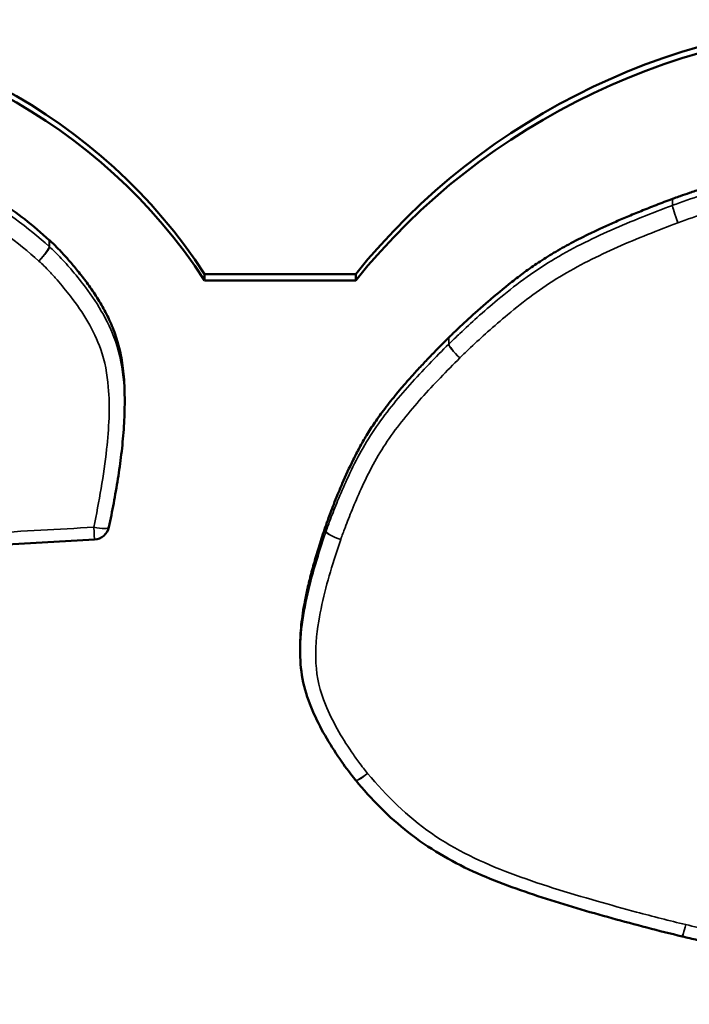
# Model space of a CAD drawing. Header units: inches. Extents: x 0.2 to 58.8, y 1.7 to 68.8.
# Tile 272 of 283: x 48.032 to 48.248, y 62.425 to 62.742. Entities that reach past the tile are written whole.
import ezdxf

# ---------------------------------------------------------------- set-up
doc = ezdxf.new("R2010")
doc.units = ezdxf.units.IN
doc.header["$MEASUREMENT"] = 0
doc.layers.add('Visible (ANSI)', color=7, linetype='Continuous', lineweight=50)
doc.layers.add('Visible Narrow (ANSI)', color=7, linetype='Continuous', lineweight=35)

msp = doc.modelspace()

# ---------------------------------------------------------------- linework, layer by layer
at = {"layer": 'Visible (ANSI)'}
for p, q in [((48.14032095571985, 62.66048395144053), (48.09163845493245, 62.66048395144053)), ((48.09163845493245, 62.65840483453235), (48.09163845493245, 62.66048395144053)), ((48.09163845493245, 62.65840483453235), (48.14032095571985, 62.65840483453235)), ((48.14032095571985, 62.65840483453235), (48.14032095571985, 62.66048395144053)), ((48.06587432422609, 62.62063905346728), (48.06587432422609, 62.6185599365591)), ((48.05618442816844, 62.57495486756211), (47.94060262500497, 62.56844073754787)), ((48.12244209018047, 62.54079135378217), (48.12244209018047, 62.53871223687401))]:
    msp.add_line(p, q, dxfattribs=at)
for centre, radius, start, end in [((48.05590307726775, 62.5799469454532), 0.0049999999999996, 273.225747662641, 348.1968567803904), ((48.1441215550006, 62.50060108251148), 0.0050000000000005, 219.4970291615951, 220.6536999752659), ((48.24669826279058, 62.45189531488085), 0.0050000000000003, 256.5028188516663, 256.7819713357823)]:
    msp.add_arc(centre, radius, start, end, dxfattribs=at)
for centre, major_axis, start_param, end_param in [((47.93909814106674, 62.56547640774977), (-0.1808391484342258, -1.42e-14), 3.70859693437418, 4.712388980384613), ((48.31283652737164, 62.52778055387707), (-0.2194708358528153, 1e-16), 4.712388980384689, 5.616785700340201), ((47.93909814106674, 62.5633972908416), (0.1808391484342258, 6e-16), 0.5670042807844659, 1.570796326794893), ((48.31283652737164, 62.52570143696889), (0.2194708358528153, -2.7e-14), 1.570796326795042, 2.475193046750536)]:
    msp.add_ellipse(centre, major_axis=major_axis, ratio=0.9781476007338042, start_param=start_param, end_param=end_param, dxfattribs=at)
for points, knots in [([(47.81878310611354, 62.6847070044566), (47.81900118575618, 62.68478749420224), (47.81983883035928, 62.68509665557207), (47.82165262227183, 62.68574512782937), (47.82452814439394, 62.6867460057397), (47.83004559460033, 62.68859590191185), (47.83848170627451, 62.69123072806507), (47.8499729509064, 62.69439875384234), (47.86073409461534, 62.69673373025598), (47.87041916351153, 62.69822153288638), (47.87899768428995, 62.69920319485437), (47.88887167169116, 62.69998571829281), (47.90031984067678, 62.70055975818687), (47.91362184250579, 62.70090079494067), (47.92354082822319, 62.70099107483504), (47.9301799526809, 62.70096667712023), (47.93343075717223, 62.70093138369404), (47.93848503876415, 62.70084195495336), (47.94497910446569, 62.70066680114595), (47.9525493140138, 62.70037971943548), (47.96375258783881, 62.69979866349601), (47.97794684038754, 62.69870813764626), (47.99198832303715, 62.69677832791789), (48.00271016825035, 62.69415236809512), (48.01054880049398, 62.69151730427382), (48.01832872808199, 62.68805351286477), (48.02611064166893, 62.68360743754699), (48.0339899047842, 62.67809583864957), (48.03898463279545, 62.67373211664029), (48.04158731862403, 62.67145656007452)], [0, 0, 0, 0, 0.0017761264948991, 0.0068221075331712, 0.0147150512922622, 0.0250332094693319, 0.051265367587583, 0.0821848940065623, 0.1159836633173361, 0.135179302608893, 0.1568684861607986, 0.1817823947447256, 0.2106522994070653, 0.2442070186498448, 0.2831721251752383, 0.2862323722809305, 0.2947974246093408, 0.307944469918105, 0.3247519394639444, 0.3443000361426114, 0.3656715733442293, 0.4102356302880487, 0.4527880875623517, 0.473504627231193, 0.4943682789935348, 0.515861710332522, 0.5385272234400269, 0.5629438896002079, 0.5895280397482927, 0.5895280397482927, 0.5895280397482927, 0.5895280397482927]), ([(48.24240837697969, 62.6847070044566), (48.24262643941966, 62.68478749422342), (48.24346401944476, 62.68509665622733), (48.24527767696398, 62.68574512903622), (48.2481529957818, 62.68674600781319), (48.25367009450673, 62.68859590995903), (48.26210574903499, 62.69123074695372), (48.27359652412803, 62.69439878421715), (48.28435739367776, 62.69673374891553), (48.2940423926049, 62.69822154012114), (48.3026210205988, 62.69920320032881), (48.31249525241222, 62.69998572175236), (48.32394382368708, 62.70055976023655), (48.33724640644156, 62.70090079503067), (48.34716582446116, 62.70099107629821), (48.35380514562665, 62.70096667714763), (48.3570558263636, 62.70093138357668), (48.36210992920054, 62.70084195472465), (48.3686037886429, 62.70066680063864), (48.37617379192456, 62.70037971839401), (48.38737687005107, 62.69979865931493), (48.40157105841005, 62.69870811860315), (48.41561259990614, 62.69677831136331), (48.42633464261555, 62.6941523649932), (48.43417348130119, 62.69151730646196), (48.44195361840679, 62.68805352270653), (48.44973571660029, 62.68360745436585), (48.45761511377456, 62.6780958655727), (48.46260988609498, 62.67373212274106), (48.46521258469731, 62.67145656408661)], [0, 0, 0, 0, 0.0017760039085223, 0.0068216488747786, 0.0147140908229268, 0.0250316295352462, 0.0512623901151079, 0.0821806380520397, 0.1159786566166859, 0.1351742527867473, 0.1568636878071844, 0.1817781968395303, 0.2106491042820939, 0.2442052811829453, 0.2831723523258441, 0.2862324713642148, 0.2947971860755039, 0.3079437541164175, 0.3247506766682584, 0.3442982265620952, 0.3656692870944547, 0.410232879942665, 0.4527857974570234, 0.4735027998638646, 0.4943669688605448, 0.5158608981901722, 0.5385268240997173, 0.5629437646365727, 0.5895279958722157, 0.5895279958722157, 0.5895279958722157, 0.5895279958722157]), ([(48.17033017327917, 62.64002298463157), (48.17036366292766, 62.64005612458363), (48.17050377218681, 62.64019474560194), (48.17081735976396, 62.64050220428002), (48.17133303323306, 62.64100427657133), (48.1723808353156, 62.6420151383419), (48.17409550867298, 62.64364402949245), (48.17658748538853, 62.64596014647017), (48.17958382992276, 62.64867414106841), (48.18426261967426, 62.65278266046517), (48.18933537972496, 62.6569948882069), (48.19479761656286, 62.66115801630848), (48.19927927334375, 62.66428897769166), (48.20425324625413, 62.66742151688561), (48.20990207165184, 62.67060660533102), (48.21514364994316, 62.67325786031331), (48.21980445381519, 62.67544982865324), (48.22369224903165, 62.6771923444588), (48.22788549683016, 62.67898866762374), (48.23240768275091, 62.68084423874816), (48.2372682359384, 62.68276533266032), (48.24063613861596, 62.68403761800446), (48.24237261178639, 62.68469349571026)], [3.33042715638e-05, 3.33042715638e-05, 3.33042715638e-05, 3.33042715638e-05, 0.0003963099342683, 0.0015518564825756, 0.0034165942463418, 0.0059405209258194, 0.0127661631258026, 0.021629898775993, 0.0321340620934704, 0.0438826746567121, 0.0695406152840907, 0.0828170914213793, 0.0966386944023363, 0.1114918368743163, 0.1278771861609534, 0.1463035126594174, 0.1564422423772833, 0.167282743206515, 0.1788886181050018, 0.1913232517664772, 0.2046497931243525, 0.2188337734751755, 0.2188337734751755, 0.2188337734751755, 0.2188337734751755]), ([(48.04158731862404, 62.67145656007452), (48.04160459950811, 62.67144145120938), (48.04162177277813, 62.67142622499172), (48.04165590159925, 62.67139554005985), (48.04167285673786, 62.67138008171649), (48.04168970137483, 62.67136450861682)], [0, 0, 0, 0, 0.0001766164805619, 0.0001766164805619, 0.0003532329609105, 0.0003532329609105, 0.0003532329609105, 0.0003532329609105]), ([(48.04168970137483, 62.67136450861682), (48.04171362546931, 62.67134239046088), (48.04185677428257, 62.67120983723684), (48.04244492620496, 62.67065265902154), (48.04367910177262, 62.66944052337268), (48.04562365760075, 62.66742859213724), (48.04806858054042, 62.66473807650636), (48.05084295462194, 62.66144996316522), (48.05377670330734, 62.6576453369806), (48.05669959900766, 62.65340411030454), (48.0594545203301, 62.64878956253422), (48.06191553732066, 62.64375858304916), (48.0638950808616, 62.63811348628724), (48.06500179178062, 62.63288313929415), (48.06557219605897, 62.62822950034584), (48.065824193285, 62.62446355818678), (48.06587432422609, 62.62189775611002), (48.06587432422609, 62.62063905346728)], [0.0001790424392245, 0.0001790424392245, 0.0001790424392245, 0.0001790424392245, 0.0004298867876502, 0.0016810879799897, 0.0064179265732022, 0.0137556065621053, 0.0232469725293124, 0.0344554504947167, 0.0469591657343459, 0.0603571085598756, 0.0742785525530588, 0.0885543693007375, 0.103734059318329, 0.1206520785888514, 0.1300520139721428, 0.1402333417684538, 0.1500380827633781, 0.1500380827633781, 0.1500380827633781, 0.1500380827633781]), ([(48.13077829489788, 62.57964236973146), (48.13079019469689, 62.57967685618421), (48.13084310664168, 62.57983011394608), (48.13105481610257, 62.58043363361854), (48.13150961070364, 62.58170066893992), (48.13226950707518, 62.58375073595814), (48.13329399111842, 62.58641520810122), (48.13455735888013, 62.58956603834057), (48.13658907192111, 62.59439304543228), (48.13889918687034, 62.59944369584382), (48.14154923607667, 62.60459847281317), (48.14385247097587, 62.60861884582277), (48.1465607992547, 62.61282399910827), (48.14980183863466, 62.61732011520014), (48.15294064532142, 62.6212594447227), (48.15580535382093, 62.62463906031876), (48.15823541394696, 62.62739643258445), (48.16089340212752, 62.63030821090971), (48.16379619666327, 62.63338716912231), (48.16695379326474, 62.63664666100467), (48.16916743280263, 62.63886035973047), (48.17031180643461, 62.64000471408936)], [5.13284714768e-05, 5.13284714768e-05, 5.13284714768e-05, 5.13284714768e-05, 0.0003348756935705, 0.00131148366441, 0.0050219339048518, 0.0107959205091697, 0.0182989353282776, 0.0271977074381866, 0.037160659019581, 0.0589640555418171, 0.0702804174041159, 0.0820993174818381, 0.0948513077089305, 0.1089805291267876, 0.1249385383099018, 0.1337454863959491, 0.1431794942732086, 0.1532969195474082, 0.1641539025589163, 0.1758063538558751, 0.1882767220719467, 0.1882767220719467, 0.1882767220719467, 0.1882767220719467]), ([(48.17031180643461, 62.64000471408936), (48.1703148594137, 62.64000776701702), (48.17031791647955, 62.64001081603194), (48.17032403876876, 62.64001690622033), (48.17032710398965, 62.64001994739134), (48.17033017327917, 62.64002298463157)], [0, 0, 0, 0, 3.32690853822e-05, 3.32690853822e-05, 6.65381711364e-05, 6.65381711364e-05, 6.65381711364e-05, 6.65381711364e-05]), ([(48.06587432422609, 62.61855993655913), (48.06587432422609, 62.61582180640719), (48.06575991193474, 62.61310759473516), (48.06537809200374, 62.60771763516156), (48.06511011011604, 62.6050424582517), (48.06446838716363, 62.59973452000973), (48.06409445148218, 62.59710423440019), (48.06326854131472, 62.59187318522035), (48.06281840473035, 62.58927437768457), (48.06185433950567, 62.58408236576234), (48.06133296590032, 62.58148730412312), (48.0607973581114, 62.57892419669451)], [0.1391710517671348, 0.1391710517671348, 0.1391710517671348, 0.1391710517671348, 0.1593854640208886, 0.1593854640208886, 0.1795998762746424, 0.1795998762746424, 0.1998142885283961, 0.1998142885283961, 0.2200287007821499, 0.2200287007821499, 0.2402431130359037, 0.2402431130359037, 0.2402431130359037, 0.2402431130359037]), ([(48.12244209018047, 62.54079135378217), (48.12244209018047, 62.54155514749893), (48.12248173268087, 62.5434728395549), (48.12269542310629, 62.54663275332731), (48.12313469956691, 62.55036545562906), (48.12379185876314, 62.55438982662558), (48.12468009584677, 62.55873173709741), (48.1258120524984, 62.56341728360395), (48.12720310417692, 62.56847170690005), (48.12885541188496, 62.57391769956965), (48.13011227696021, 62.5776600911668), (48.13076555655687, 62.57960495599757)], [0.1184239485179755, 0.1184239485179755, 0.1184239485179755, 0.1184239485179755, 0.1243734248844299, 0.1333608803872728, 0.1430838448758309, 0.1536336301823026, 0.1651000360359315, 0.1775711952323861, 0.1911335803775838, 0.2058721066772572, 0.2218192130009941, 0.2218192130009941, 0.2218192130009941, 0.2218192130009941]), ([(48.13076555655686, 62.57960495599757), (48.13076765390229, 62.57961119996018), (48.13076976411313, 62.57961743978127), (48.13077401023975, 62.57962991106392), (48.13077614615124, 62.57963614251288), (48.13077829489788, 62.57964236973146)], [0, 0, 0, 0, 5.12001483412e-05, 5.12001483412e-05, 0.0001024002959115, 0.0001024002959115, 0.0001024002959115, 0.0001024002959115]), ([(48.14026326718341, 62.49742089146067), (48.13868916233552, 62.49933063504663), (48.13721521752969, 62.50134753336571), (48.13412177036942, 62.50577157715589), (48.13251355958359, 62.50825671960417), (48.12950044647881, 62.51338903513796), (48.12809915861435, 62.51602175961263), (48.1255887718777, 62.52158410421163), (48.124467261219, 62.52457842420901), (48.12294734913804, 62.53080872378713), (48.12255931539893, 62.53399431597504), (48.12244984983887, 62.53763717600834), (48.12244209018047, 62.5381755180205), (48.12244209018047, 62.53871223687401)], [0.000125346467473, 0.000125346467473, 0.000125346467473, 0.000125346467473, 0.0181768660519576, 0.0181768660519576, 0.0400317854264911, 0.0400317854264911, 0.0618867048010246, 0.0618867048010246, 0.0837416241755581, 0.0837416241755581, 0.1055965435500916, 0.1055965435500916, 0.1093999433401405, 0.1093999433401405, 0.1093999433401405, 0.1093999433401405]), ([(48.24553127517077, 62.44703340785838), (48.23798935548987, 62.44884367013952), (48.23039085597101, 62.45084364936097), (48.21535493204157, 62.45500139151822), (48.2078605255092, 62.45718811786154), (48.192936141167, 62.46202107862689), (48.18545238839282, 62.46464877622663), (48.17449647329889, 62.46968516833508), (48.17089934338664, 62.47154947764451), (48.1639363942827, 62.47571466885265), (48.16057033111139, 62.47801978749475), (48.15419068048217, 62.483015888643), (48.15116857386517, 62.48568143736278), (48.14543540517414, 62.49140342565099), (48.14282385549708, 62.4944374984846), (48.14032824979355, 62.49734365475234)], [3.15428320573e-05, 3.15428320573e-05, 3.15428320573e-05, 3.15428320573e-05, 0.0591483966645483, 0.0591483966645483, 0.1182652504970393, 0.1182652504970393, 0.1773821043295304, 0.1773821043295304, 0.2069405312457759, 0.2069405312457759, 0.2364989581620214, 0.2364989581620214, 0.2660573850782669, 0.2660573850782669, 0.2956158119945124, 0.2956158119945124, 0.2956158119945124, 0.2956158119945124]), ([(48.30415017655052, 62.42303627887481), (48.30255113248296, 62.42498721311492), (48.30083039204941, 62.4265137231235), (48.29568996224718, 62.43063329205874), (48.29222192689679, 62.43275217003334), (48.28464898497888, 62.43621579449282), (48.2805355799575, 62.43764681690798), (48.27214243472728, 62.44027741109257), (48.26785236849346, 62.44146951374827), (48.25921495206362, 62.44374127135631), (48.25486356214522, 62.44482003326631), (48.24885635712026, 62.44625231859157), (48.24720839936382, 62.44663942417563), (48.24555497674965, 62.44702777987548)], [0.0001750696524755, 0.0001750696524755, 0.0001750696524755, 0.0001750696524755, 0.0216863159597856, 0.0216863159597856, 0.0561549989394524, 0.0561549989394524, 0.0906236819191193, 0.0906236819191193, 0.1250923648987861, 0.1250923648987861, 0.1595610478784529, 0.1595610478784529, 0.1725184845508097, 0.1725184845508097, 0.1725184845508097, 0.1725184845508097])]:
    msp.add_open_spline(points, degree=3, knots=knots, dxfattribs=at)
msp.add_open_spline([(48.24237261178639, 62.68469349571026), (48.24237857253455, 62.68469574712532), (48.24239050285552, 62.68470022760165), (48.24240245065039, 62.68470466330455), (48.2424084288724, 62.68470686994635)], degree=3, dxfattribs=at)
at = {"layer": 'Visible Narrow (ANSI)'}
for centre, major_axis, ratio, start_param, end_param in [((48.24419160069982, 62.67805872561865), (-0.0049999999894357, 1e-16), 0.9781476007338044, 5.073224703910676, 5.080894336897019), ((48.24419160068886, 62.67805872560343), (-0.0017667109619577, 0.004677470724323), 0.0748942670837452, 0.195747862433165, 1.76654418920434), ((48.24419160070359, 62.678058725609), (-0.0017313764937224, 0.0046906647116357), 0.0734045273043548, 0.1963072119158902, 1.767103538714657), ((48.03825519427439, 62.66573104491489), (0.0032910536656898, 0.0037641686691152), 0.1385575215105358, 4.555219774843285, 6.126016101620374), ((48.0382551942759, 62.66573104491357), (0.0033942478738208, 0.0036713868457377), 0.1428148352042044, 4.559124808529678, 6.129921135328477), ((48.0382551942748, 62.66573104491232), (-0.0050000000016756, -4e-16), 0.9781476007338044, 3.955172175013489, 3.982985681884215), ((48.17388614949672, 62.63450570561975), (-0.0049999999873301, 1e-16), 0.9781476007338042, 5.503585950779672, 5.50882517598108), ((48.17388614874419, 62.6345057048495), (-0.0035355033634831, 0.0035355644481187), 0.1486295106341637, 0.1475518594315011, 1.718348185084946), ((48.17388614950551, 62.63450570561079), (-0.0035169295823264, 0.0035540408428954), 0.1478660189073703, 0.1483286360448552, 1.719124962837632), ((48.05590307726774, 62.5799469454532), (0.0048942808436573, -0.0010227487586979), 0.2036999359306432, 4.754930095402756, 6.283185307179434), ((48.05590307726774, 62.5799469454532), (0.0002813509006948, -0.0049920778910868), 0.0119597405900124, 4.921491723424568, 6.283185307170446), ((48.13551573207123, 62.57599922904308), (-0.0050000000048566, 1e-16), 0.9781476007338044, 5.957674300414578, 5.965737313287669), ((48.13551573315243, 62.57599923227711), (-0.0047397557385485, 0.0015920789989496), 0.1975234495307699, 0.0662508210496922, 1.637047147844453), ((48.13551573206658, 62.57599922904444), (-0.0047265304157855, 0.0016309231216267), 0.1969930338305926, 0.0678696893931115, 1.638666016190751), ((48.14412155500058, 62.50060108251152), (-0.0038582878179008, -0.0031801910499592), 0.1618580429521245, 0, 1.438168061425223), ((48.14412155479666, 62.50060108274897), (-0.0037933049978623, -0.0032574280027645), 0.1592016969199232, 0, 1.434927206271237), ((48.24669826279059, 62.45189531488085), (-0.0011669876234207, -0.0048619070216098), 0.0495492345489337, 0, 1.367223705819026), ((48.24669826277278, 62.45189531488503), (-0.0011432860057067, -0.0048675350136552), 0.0485452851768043, 1.502994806e-07, 1.366984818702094)]:
    msp.add_ellipse(centre, major_axis=major_axis, ratio=ratio, start_param=start_param, end_param=end_param, dxfattribs=at)
for points, knots in [([(48.04158731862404, 62.66937744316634), (48.03468871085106, 62.67540897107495), (48.02685244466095, 62.68150850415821), (48.00917428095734, 62.69043487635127), (47.99939050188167, 62.69324220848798), (47.97055670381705, 62.69811102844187), (47.95175865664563, 62.69859856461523), (47.93285054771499, 62.69885547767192), (47.91365947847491, 62.69911623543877), (47.89450641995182, 62.69883512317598), (47.86661235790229, 62.69571514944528), (47.85800330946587, 62.69418583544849), (47.84568918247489, 62.69113902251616), (47.84178255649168, 62.69006135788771), (47.83461479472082, 62.68794388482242), (47.83133486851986, 62.68691944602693), (47.82497684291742, 62.68482913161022), (47.82181228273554, 62.68374590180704), (47.81880111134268, 62.68263453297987)], [-0.5757664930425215, -0.5757664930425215, -0.5757664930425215, -0.5757664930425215, -0.5052885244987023, -0.5052885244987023, -0.433024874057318, -0.433024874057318, -0.2901090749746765, -0.2901090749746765, -0.2901090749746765, -0.1450545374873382, -0.1450545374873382, -0.0807529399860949, -0.0807529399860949, -0.0504092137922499, -0.0504092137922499, -0.0245690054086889, -0.0245690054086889, -4.88546509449e-05, -4.88546509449e-05, -4.88546509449e-05, -4.88546509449e-05]), ([(48.46521258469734, 62.66937744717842), (48.4583138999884, 62.67540901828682), (48.45047746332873, 62.68150856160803), (48.43279922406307, 62.69043473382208), (48.42301558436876, 62.69324201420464), (48.39418191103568, 62.69811094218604), (48.37538384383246, 62.69859855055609), (48.35647572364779, 62.69885547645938), (48.33728466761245, 62.69911624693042), (48.31813167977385, 62.6988351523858), (48.29023706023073, 62.6957154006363), (48.2816273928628, 62.69418605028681), (48.26931286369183, 62.69113903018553), (48.26540641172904, 62.69006136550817), (48.258239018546, 62.68794388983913), (48.25495928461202, 62.68691945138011), (48.24860165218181, 62.68482913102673), (48.24543727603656, 62.68374588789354), (48.24242631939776, 62.68263451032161)], [-0.5757661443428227, -0.5757661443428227, -0.5757661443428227, -0.5757661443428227, -0.5052875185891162, -0.5052875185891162, -0.4330245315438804, -0.4330245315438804, -0.2901087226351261, -0.2901087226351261, -0.2901087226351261, -0.145054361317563, -0.145054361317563, -0.0807484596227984, -0.0807484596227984, -0.0504060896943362, -0.0504060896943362, -0.0245673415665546, -0.0245673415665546, -4.86847841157e-05, -4.86847841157e-05, -4.86847841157e-05, -4.86847841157e-05]), ([(47.82056627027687, 62.67701914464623), (47.82357694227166, 62.67813032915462), (47.82661533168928, 62.67916865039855), (47.83287990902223, 62.68122824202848), (47.83611071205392, 62.68223732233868), (47.84316904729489, 62.68432246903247), (47.84700276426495, 62.68537969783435), (47.85904415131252, 62.68835902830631), (47.86736390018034, 62.68983704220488), (47.89466052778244, 62.69289019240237), (47.91374690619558, 62.69318427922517), (47.93278109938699, 62.69292565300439), (47.95153464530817, 62.69267084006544), (47.97037443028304, 62.6921391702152), (47.99820201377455, 62.68744025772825), (48.00740355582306, 62.68478548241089), (48.0240490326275, 62.67638055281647), (48.03135912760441, 62.67072079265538), (48.03825519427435, 62.66469148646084)], [4.88546322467e-05, 4.88546322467e-05, 4.88546322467e-05, 4.88546322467e-05, 0.0245690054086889, 0.0245690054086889, 0.0504092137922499, 0.0504092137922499, 0.0807529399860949, 0.0807529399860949, 0.1450545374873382, 0.1450545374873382, 0.2901090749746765, 0.2901090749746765, 0.2901090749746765, 0.433024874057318, 0.433024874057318, 0.5052885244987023, 0.5052885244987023, 0.5757664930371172, 0.5757664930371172, 0.5757664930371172, 0.5757664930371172]), ([(48.24419160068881, 62.67701916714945), (48.24720205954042, 62.67813036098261), (48.25024024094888, 62.67916868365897), (48.25650440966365, 62.68122827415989), (48.25973501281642, 62.68223735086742), (48.26679296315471, 62.68432249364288), (48.27062649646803, 62.68537971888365), (48.28266823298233, 62.68835924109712), (48.29098855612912, 62.68983728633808), (48.31828575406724, 62.69289022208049), (48.33737210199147, 62.69318429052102), (48.35640627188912, 62.69292565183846), (48.37515981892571, 62.69267082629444), (48.3939996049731, 62.69213908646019), (48.42182708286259, 62.68744006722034), (48.43102853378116, 62.68478532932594), (48.44767410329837, 62.67638057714), (48.45498432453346, 62.67072083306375), (48.4618804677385, 62.66469148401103)], [4.86847439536e-05, 4.86847439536e-05, 4.86847439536e-05, 4.86847439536e-05, 0.0245673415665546, 0.0245673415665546, 0.0504060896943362, 0.0504060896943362, 0.0807484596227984, 0.0807484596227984, 0.145054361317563, 0.145054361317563, 0.2901087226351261, 0.2901087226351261, 0.2901087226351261, 0.4330245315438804, 0.4330245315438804, 0.5052875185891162, 0.5052875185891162, 0.5757661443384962, 0.5757661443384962, 0.5757661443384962, 0.5757661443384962]), ([(48.24237261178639, 62.68469349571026), (48.24237261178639, 62.68435272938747), (48.24239049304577, 62.684018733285), (48.24239049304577, 62.68349894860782), (48.24239049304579, 62.68331993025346), (48.24239049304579, 62.68314091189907), (48.24239049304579, 62.68296765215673), (48.24239049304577, 62.68279439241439), (48.24239049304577, 62.68262113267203)], [-0.005933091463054, -0.005933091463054, -0.005933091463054, -0.005933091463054, 0.0065560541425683, 0.0065560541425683, 0.0131171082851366, 0.0131171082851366, 0.0131171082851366, 0.0194671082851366, 0.0194671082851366, 0.0194671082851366, 0.0194671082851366]), ([(48.24242631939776, 62.68263451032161), (48.24242631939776, 62.68280777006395), (48.24242631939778, 62.68298102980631), (48.24242631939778, 62.68315428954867), (48.24242631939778, 62.68333330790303), (48.24242631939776, 62.6835123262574), (48.24242631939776, 62.68403211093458), (48.2424084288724, 62.68436637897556), (48.2424084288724, 62.68470686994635)], [-0.0194671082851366, -0.0194671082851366, -0.0194671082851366, -0.0194671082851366, -0.0131171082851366, -0.0131171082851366, -0.0131171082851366, -0.0065560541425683, -0.0065560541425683, 0.005933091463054, 0.005933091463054, 0.005933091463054, 0.005933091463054]), ([(48.24239049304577, 62.68262113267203), (48.23584988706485, 62.6801507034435), (48.22917600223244, 62.67753431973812), (48.21610988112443, 62.67174045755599), (48.20964265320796, 62.66855811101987), (48.20342842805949, 62.66478868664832), (48.19725438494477, 62.66104363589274), (48.19147326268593, 62.65668455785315), (48.18380422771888, 62.6502901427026), (48.18162239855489, 62.64839981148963), (48.17759172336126, 62.64480195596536), (48.175737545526, 62.64310253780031), (48.17271017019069, 62.64025383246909), (48.17147423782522, 62.63907598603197), (48.170330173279, 62.63794386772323)], [-0.2131489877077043, -0.2131489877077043, -0.2131489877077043, -0.2131489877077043, -0.1597253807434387, -0.1597253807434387, -0.1062530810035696, -0.1062530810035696, -0.1062530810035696, -0.0531265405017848, -0.0531265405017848, -0.0314020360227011, -0.0314020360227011, -0.0124301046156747, -0.0124301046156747, -3.31981305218e-05, -3.31981305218e-05, -3.31981305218e-05, -3.31981305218e-05]), ([(48.17388614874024, 62.63346614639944), (48.17502985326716, 62.63459790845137), (48.17619773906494, 62.63570959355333), (48.17917158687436, 62.63850793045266), (48.18099520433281, 62.64017934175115), (48.18495486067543, 62.64371380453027), (48.18709744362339, 62.64556996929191), (48.19459550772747, 62.65182182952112), (48.20013836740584, 62.65599863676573), (48.2060635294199, 62.65959272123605), (48.21202725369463, 62.66321019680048), (48.21830444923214, 62.66630420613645), (48.23111042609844, 62.67198271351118), (48.23765123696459, 62.67454882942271), (48.24419160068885, 62.67701916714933)], [3.3195365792e-05, 3.3195365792e-05, 3.3195365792e-05, 3.3195365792e-05, 0.0124301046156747, 0.0124301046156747, 0.0314020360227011, 0.0314020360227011, 0.0531265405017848, 0.0531265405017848, 0.1062530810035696, 0.1062530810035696, 0.1062530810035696, 0.1597253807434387, 0.1597253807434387, 0.2131489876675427, 0.2131489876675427, 0.2131489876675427, 0.2131489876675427]), ([(48.04158731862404, 62.67145656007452), (48.04158731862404, 62.67119667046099), (48.04158731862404, 62.67093678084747), (48.04158731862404, 62.67041700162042), (48.04158731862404, 62.67015711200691), (48.04158731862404, 62.66989722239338), (48.04158731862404, 62.66972396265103), (48.04158731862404, 62.66955070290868), (48.04158731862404, 62.66937744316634)], [0, 0, 0, 0, 0.009525, 0.009525, 0.01905, 0.01905, 0.01905, 0.0254, 0.0254, 0.0254, 0.0254]), ([(48.04168970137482, 62.66928539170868), (48.04168970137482, 62.66945865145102), (48.04168970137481, 62.66963191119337), (48.04168970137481, 62.66980517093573), (48.04168970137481, 62.67006506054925), (48.04168970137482, 62.67032495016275), (48.04168970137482, 62.67084472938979), (48.04168970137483, 62.67110461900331), (48.04168970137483, 62.67136450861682)], [-0.0254, -0.0254, -0.0254, -0.0254, -0.01905, -0.01905, -0.01905, -0.009525, -0.009525, 0, 0, 0, 0]), ([(48.0658860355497, 62.61855928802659), (48.06588238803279, 62.62088156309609), (48.06579173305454, 62.62322052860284), (48.06558895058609, 62.62557810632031), (48.06521364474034, 62.62994146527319), (48.0643891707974, 62.63447446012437), (48.06048884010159, 62.64575281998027), (48.05666076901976, 62.65175929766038), (48.05098573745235, 62.65918481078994), (48.04947189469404, 62.66102433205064), (48.04709093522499, 62.66373481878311), (48.04626301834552, 62.66464587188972), (48.04477001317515, 62.66623263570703), (48.0441089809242, 62.66691672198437), (48.04287844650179, 62.66815021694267), (48.04224213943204, 62.6687746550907), (48.04168970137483, 62.66928539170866)], [-0.1391710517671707, -0.1391710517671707, -0.1391710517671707, -0.1391710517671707, -0.1219947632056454, -0.1219947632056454, -0.1219947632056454, -0.0902052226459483, -0.0902052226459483, -0.0393419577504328, -0.0393419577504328, -0.0218920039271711, -0.0218920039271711, -0.0128601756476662, -0.0128601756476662, -0.005896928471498, -0.005896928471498, -0.0001718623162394, -0.0001718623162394, -0.0001718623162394, -0.0001718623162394]), ([(48.03825519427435, 62.66469148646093), (48.03880121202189, 62.664186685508), (48.03933027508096, 62.66366452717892), (48.0404934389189, 62.6624985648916), (48.04112112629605, 62.66184907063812), (48.04254493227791, 62.66033585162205), (48.04333507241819, 62.65946639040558), (48.04560898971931, 62.65687776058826), (48.04705331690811, 62.65512237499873), (48.05244544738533, 62.64806702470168), (48.05599199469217, 62.64245352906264), (48.05950311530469, 62.63230062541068), (48.06025679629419, 62.62819484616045), (48.06060655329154, 62.6241285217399), (48.06118040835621, 62.61745680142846), (48.06079433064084, 62.61072326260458), (48.05914316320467, 62.59557339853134), (48.05763986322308, 62.58721863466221), (48.05590307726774, 62.57890738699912)], [0.0001718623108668, 0.0001718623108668, 0.0001718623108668, 0.0001718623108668, 0.005896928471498, 0.005896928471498, 0.0128601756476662, 0.0128601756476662, 0.0218920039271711, 0.0218920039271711, 0.0393419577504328, 0.0393419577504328, 0.0902052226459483, 0.0902052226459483, 0.1219947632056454, 0.1219947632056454, 0.1219947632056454, 0.1741526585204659, 0.1741526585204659, 0.2402431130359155, 0.2402431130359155, 0.2402431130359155, 0.2402431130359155]), ([(48.17031180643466, 62.6400047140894), (48.17031180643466, 62.63974482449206), (48.17031180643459, 62.63948493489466), (48.17031180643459, 62.63896515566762), (48.17031180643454, 62.63870526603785), (48.17031180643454, 62.63844537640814), (48.17031180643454, 62.63827211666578), (48.17031180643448, 62.6380988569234), (48.17031180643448, 62.63792559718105)], [0, 0, 0, 0, 0.0095249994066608, 0.0095249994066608, 0.01905, 0.01905, 0.01905, 0.0254, 0.0254, 0.0254, 0.0254]), ([(48.170330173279, 62.63794386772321), (48.170330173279, 62.63811712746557), (48.17033017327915, 62.63829038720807), (48.17033017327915, 62.63846364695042), (48.17033017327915, 62.63872353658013), (48.17033017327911, 62.63898342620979), (48.17033017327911, 62.63950320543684), (48.17033017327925, 62.63976309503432), (48.17033017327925, 62.64002298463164)], [-0.0254, -0.0254, -0.0254, -0.0254, -0.01905, -0.01905, -0.01905, -0.0095249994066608, -0.0095249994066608, 0, 0, 0, 0]), ([(48.17031180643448, 62.63792559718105), (48.16611153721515, 62.63372539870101), (48.16184431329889, 62.62935055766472), (48.15373877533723, 62.62025816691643), (48.14983403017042, 62.6155084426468), (48.14634723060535, 62.61034929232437), (48.14289683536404, 62.60524400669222), (48.14000625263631, 62.59975577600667), (48.13645563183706, 62.59197437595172), (48.13546523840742, 62.58967223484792), (48.13371237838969, 62.5854004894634), (48.13293966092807, 62.58343636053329), (48.13171260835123, 62.58017871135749), (48.13121423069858, 62.57882662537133), (48.13077829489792, 62.5775632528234)], [-0.1822211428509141, -0.1822211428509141, -0.1822211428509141, -0.1822211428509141, -0.1364516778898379, -0.1364516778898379, -0.0906489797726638, -0.0906489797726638, -0.0906489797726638, -0.0453244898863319, -0.0453244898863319, -0.0264070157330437, -0.0264070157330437, -0.0104304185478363, -0.0104304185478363, -5.09427878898e-05, -5.09427878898e-05, -5.09427878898e-05, -5.09427878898e-05]), ([(48.13551573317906, 62.57495967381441), (48.1359513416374, 62.57622209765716), (48.13641530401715, 62.5774775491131), (48.13761441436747, 62.58066101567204), (48.1383707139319, 62.58258342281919), (48.14008393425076, 62.58675856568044), (48.14105151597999, 62.58900727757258), (48.14450019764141, 62.59656527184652), (48.14723801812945, 62.60175919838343), (48.15051820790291, 62.6066126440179), (48.15383300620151, 62.61151729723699), (48.15760175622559, 62.61611030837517), (48.16551842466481, 62.62499083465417), (48.16968602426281, 62.62926609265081), (48.17388614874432, 62.63346614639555)], [5.09516236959e-05, 5.09516236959e-05, 5.09516236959e-05, 5.09516236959e-05, 0.0104304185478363, 0.0104304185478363, 0.0264070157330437, 0.0264070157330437, 0.0453244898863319, 0.0453244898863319, 0.0906489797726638, 0.0906489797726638, 0.0906489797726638, 0.1364516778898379, 0.1364516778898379, 0.182221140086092, 0.182221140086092, 0.182221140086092, 0.182221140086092]), ([(48.13076555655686, 62.57960495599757), (48.13076555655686, 62.57934506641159), (48.13076555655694, 62.57908517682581), (48.13076555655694, 62.57856539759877), (48.13076555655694, 62.57830550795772), (48.13076555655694, 62.57804561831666), (48.13076555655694, 62.57787235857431), (48.13076555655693, 62.57769909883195), (48.13076555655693, 62.5775258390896)], [0, 0, 0, 0, 0.0095249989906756, 0.0095249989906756, 0.01905, 0.01905, 0.01905, 0.0254, 0.0254, 0.0254, 0.0254]), ([(48.13077829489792, 62.57756325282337), (48.13077829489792, 62.57773651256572), (48.13077829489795, 62.57790977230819), (48.13077829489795, 62.57808303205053), (48.13077829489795, 62.5783429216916), (48.13077829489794, 62.57860281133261), (48.13077829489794, 62.57912259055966), (48.13077829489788, 62.57938248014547), (48.13077829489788, 62.57964236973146)], [-0.0254, -0.0254, -0.0254, -0.0254, -0.01905, -0.01905, -0.01905, -0.0095249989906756, -0.0095249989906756, 0, 0, 0, 0]), ([(48.05590307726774, 62.57890738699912), (48.04451753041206, 62.57826570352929), (48.03313198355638, 62.57762402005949), (48.01349438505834, 62.57651725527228), (48.00524233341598, 62.57605217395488), (47.99699028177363, 62.57558709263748), (47.9882480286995, 62.5750943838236), (47.97950577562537, 62.57460167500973), (47.96061610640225, 62.57353706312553), (47.95046869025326, 62.5729651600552), (47.94032127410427, 62.57239325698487)], [0.0097519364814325, 0.0097519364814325, 0.0097519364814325, 0.0097519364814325, 0.0966536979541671, 0.0966536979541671, 0.1596386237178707, 0.1596386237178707, 0.1596386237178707, 0.226365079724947, 0.226365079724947, 0.3038166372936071, 0.3038166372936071, 0.3038166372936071, 0.3038166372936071]), ([(48.13076555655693, 62.5775258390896), (48.13018361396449, 62.57579335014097), (48.1295948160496, 62.57404102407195), (48.12674246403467, 62.56518506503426), (48.12474476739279, 62.55801766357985), (48.12286546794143, 62.54663450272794), (48.12243598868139, 62.54271791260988), (48.12244011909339, 62.53871175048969)], [-0.208606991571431, -0.208606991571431, -0.208606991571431, -0.208606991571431, -0.1944018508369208, -0.1944018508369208, -0.1379077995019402, -0.1379077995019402, -0.1093999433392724, -0.1093999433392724, -0.1093999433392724, -0.1093999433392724]), ([(48.14412155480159, 62.49956152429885), (48.14367471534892, 62.50010364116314), (48.14324246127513, 62.50065772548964), (48.14230053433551, 62.50188240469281), (48.14179577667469, 62.50255692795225), (48.14051597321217, 62.50430776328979), (48.1397520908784, 62.50539239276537), (48.1357323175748, 62.51131577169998), (48.13278430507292, 62.51634123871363), (48.12883195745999, 62.52599539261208), (48.12776366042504, 62.53052867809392), (48.12751294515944, 62.53505447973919), (48.12726222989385, 62.53958028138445), (48.12768967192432, 62.54413777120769), (48.12961920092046, 62.55582517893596), (48.13156056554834, 62.56282857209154), (48.13435138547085, 62.57149348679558), (48.13493383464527, 62.57322731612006), (48.1355157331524, 62.57495967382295)], [0.0001253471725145, 0.0001253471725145, 0.0001253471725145, 0.0001253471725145, 0.0055500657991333, 0.0055500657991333, 0.0120512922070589, 0.0120512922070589, 0.0222854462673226, 0.0222854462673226, 0.0672902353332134, 0.0672902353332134, 0.1025990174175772, 0.1025990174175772, 0.1025990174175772, 0.1379077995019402, 0.1379077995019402, 0.1944018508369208, 0.1944018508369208, 0.2086070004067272, 0.2086070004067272, 0.2086070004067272, 0.2086070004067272]), ([(48.24669826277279, 62.45085575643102), (48.24139547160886, 62.45212856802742), (48.23611620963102, 62.45349389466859), (48.22660789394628, 62.45602934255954), (48.22237723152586, 62.45719530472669), (48.2086972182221, 62.46111421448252), (48.19926933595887, 62.46397301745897), (48.19006729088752, 62.46743553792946), (48.18115758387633, 62.47078805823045), (48.17249314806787, 62.47488422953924), (48.15693220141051, 62.48567692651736), (48.1502508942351, 62.49242385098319), (48.14412155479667, 62.49956152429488)], [3.15428785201e-05, 3.15428785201e-05, 3.15428785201e-05, 3.15428785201e-05, 0.0416376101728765, 0.0416376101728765, 0.0751289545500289, 0.0751289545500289, 0.1502579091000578, 0.1502579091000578, 0.1502579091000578, 0.2230001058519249, 0.2230001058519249, 0.2956158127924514, 0.2956158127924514, 0.2956158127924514, 0.2956158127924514]), ([(48.30801721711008, 62.42516626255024), (48.3075003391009, 62.42579688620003), (48.30694593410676, 62.4263973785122), (48.30597492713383, 62.42739829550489), (48.30556335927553, 62.42780419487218), (48.30404484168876, 62.42924710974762), (48.30289387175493, 62.43023969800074), (48.29944123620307, 62.43296824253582), (48.29703379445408, 62.434576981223), (48.28940169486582, 62.43881904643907), (48.2838456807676, 62.44079483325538), (48.27825767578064, 62.44256049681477), (48.27307168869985, 62.44419913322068), (48.26781947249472, 62.4456305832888), (48.25728339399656, 62.44834561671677), (48.25199345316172, 62.44961202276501), (48.24669826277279, 62.45085575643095)], [0.0001750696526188, 0.0001750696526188, 0.0001750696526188, 0.0001750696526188, 0.0064718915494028, 0.0064718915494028, 0.0109242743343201, 0.0109242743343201, 0.0226042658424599, 0.0226042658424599, 0.0447471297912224, 0.0447471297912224, 0.0894942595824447, 0.0894942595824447, 0.0894942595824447, 0.1310221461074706, 0.1310221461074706, 0.172518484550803, 0.172518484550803, 0.172518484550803, 0.172518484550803])]:
    msp.add_open_spline(points, degree=3, knots=knots, dxfattribs=at)

doc.saveas('drawing.dxf')
